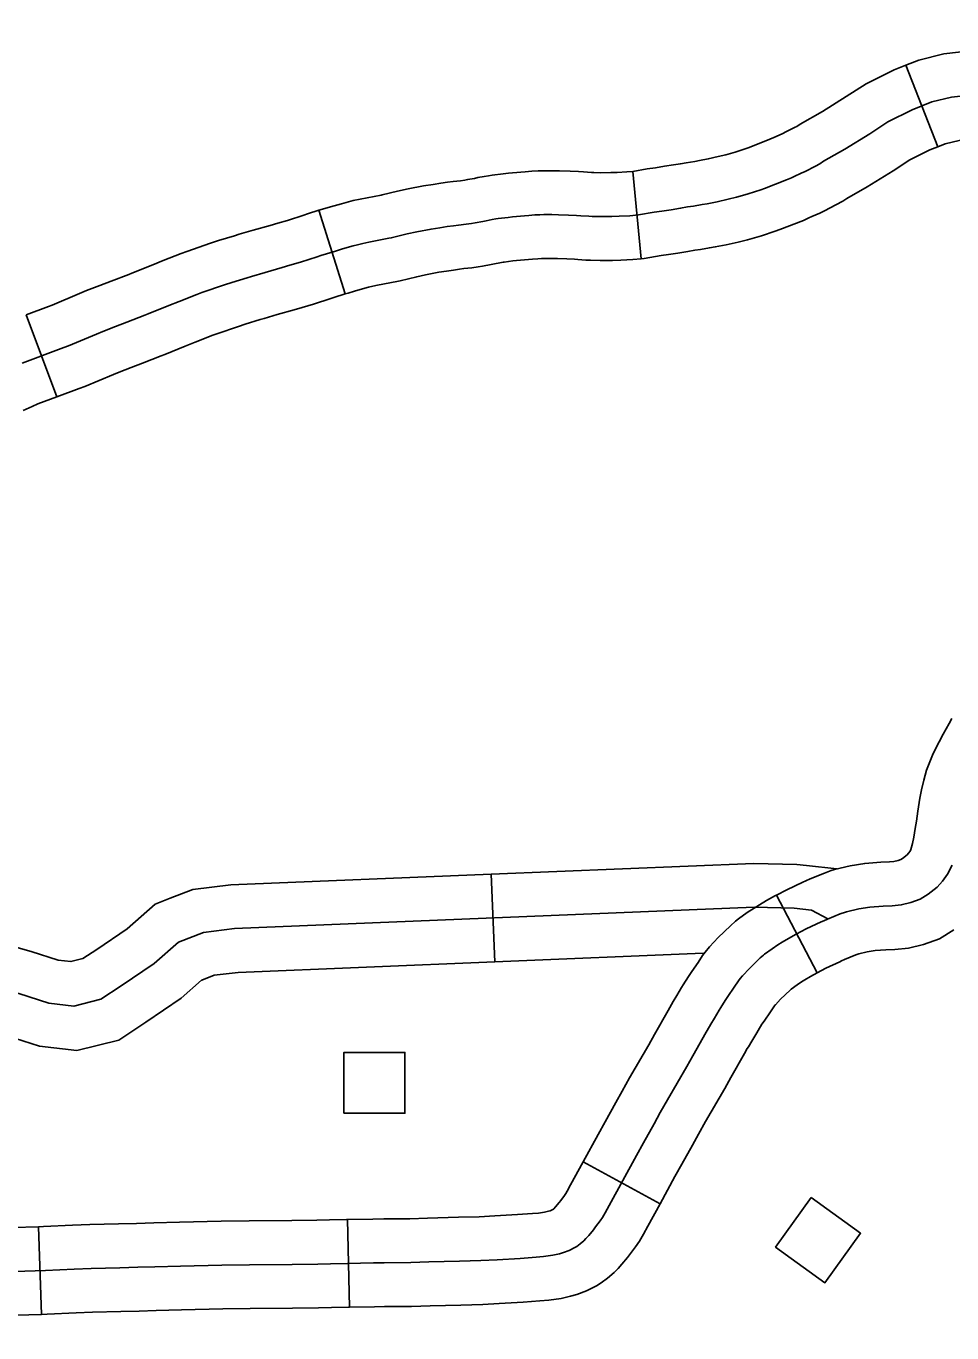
# Model space of a CAD drawing. Extents: x -19 to 366, y -4 to 359.
# Drawn here: x 137.6001 to 137.8999, y 197.1456 to 197.5688 of the extents above; entities that cross this region are included whole.
import ezdxf

# ---------------------------------------------------------------- set-up
doc = ezdxf.new("R2010")
doc.units = 0
for name, color, linetype in [('21', 7, 'Continuous'), ('R_ROW Annot', 7, 'Continuous'), ('Sheet Fence', 7, 'Continuous'), ('T_Indications', 7, 'Continuous')]:
    doc.layers.add(name, color=color, linetype=linetype)

msp = doc.modelspace()

# ---------------------------------------------------------------- linework, layer by layer
at = {"layer": '21'}
for points in [[(137.70297, 197.21673), (137.70297, 197.23645), (137.72274, 197.23645), (137.72274, 197.21673)], [(137.85437, 197.1894), (137.87035, 197.17786), (137.85877, 197.16183), (137.84279, 197.17338)]]:
    msp.add_lwpolyline(points, close=True, dxfattribs=at)
at = {"layer": 'R_ROW Annot'}
for p, q in [((137.88497, 197.55618), (137.89537, 197.52974)), ((137.79651, 197.52175), (137.79924, 197.49348)), ((137.69483, 197.50916), (137.7034, 197.48207)), ((137.60007, 197.47531), (137.60997, 197.44869)), ((137.85623, 197.26221), (137.84307, 197.28739)), ((137.80539, 197.18742), (137.78046, 197.20104)), ((137.70485, 197.15388), (137.70418, 197.18228)), ((137.60507, 197.15159), (137.60403, 197.17998))]:
    msp.add_line(p, q, dxfattribs=at)
for points in [[(137.98946, 197.55727), (137.98267, 197.55725), (137.97534, 197.557), (137.96923, 197.55692), (137.96194, 197.55688), (137.95424, 197.55697), (137.94653, 197.55737), (137.94033, 197.55785), (137.9331, 197.55881), (137.92494, 197.55978), (137.91589, 197.56065), (137.91164, 197.56082), (137.9058, 197.56075), (137.89732, 197.55981), (137.88915, 197.55782), (137.88497, 197.55618)], [(137.88497, 197.55618), (137.8812, 197.5547), (137.87208, 197.55013), (137.8657, 197.54596), (137.85797, 197.5412), (137.85071, 197.53703), (137.84969, 197.53633), (137.84919, 197.53605), (137.84614, 197.53452), (137.84509, 197.53401), (137.84302, 197.53306), (137.84222, 197.53272), (137.84091, 197.53214), (137.8342, 197.52954), (137.83331, 197.52922), (137.82972, 197.52801), (137.82824, 197.52758), (137.82664, 197.52714), (137.82415, 197.52654), (137.82098, 197.52582), (137.81814, 197.52528), (137.81659, 197.52501), (137.81386, 197.52454), (137.812, 197.52425), (137.80969, 197.52385), (137.80687, 197.5234), (137.80386, 197.52296), (137.80123, 197.52255), (137.79651, 197.52175), (137.79651, 197.52175)], [(137.90666, 197.54655), (137.8998, 197.5458), (137.89345, 197.54425), (137.88699, 197.54171), (137.87917, 197.5378), (137.87332, 197.53396), (137.86522, 197.52899), (137.85831, 197.52502), (137.85715, 197.52421), (137.85577, 197.52347), (137.85239, 197.52176), (137.85111, 197.52115), (137.84879, 197.52008), (137.8479, 197.5197), (137.84636, 197.51902), (137.83917, 197.51623), (137.83798, 197.5158), (137.83397, 197.51445), (137.83212, 197.51391), (137.83019, 197.51338), (137.82739, 197.51271), (137.82389, 197.51191), (137.82068, 197.5113), (137.81899, 197.51101), (137.81616, 197.51053), (137.81432, 197.51023), (137.81201, 197.50984), (137.80902, 197.50936), (137.80598, 197.50891), (137.8035, 197.50853), (137.79839, 197.50767), (137.79558, 197.50739), (137.7921, 197.50723), (137.78971, 197.50715), (137.78599, 197.50712), (137.78336, 197.50716), (137.78227, 197.50722), (137.77971, 197.50741), (137.77831, 197.50749), (137.77575, 197.5076), (137.77247, 197.50771), (137.77034, 197.50775), (137.76778, 197.50776), (137.76646, 197.50773), (137.7648, 197.50764), (137.76291, 197.50748), (137.76152, 197.50737)], [(137.89537, 197.52974), (137.89277, 197.52872), (137.88626, 197.52546), (137.88093, 197.52197), (137.87248, 197.51677), (137.86591, 197.513), (137.86461, 197.5121), (137.86236, 197.51088), (137.85864, 197.509), (137.85713, 197.50828), (137.85457, 197.50711), (137.85359, 197.50668), (137.85181, 197.5059), (137.84415, 197.50292), (137.84264, 197.50238), (137.83822, 197.5009), (137.83599, 197.50025), (137.83374, 197.49963), (137.83063, 197.49888), (137.82679, 197.49801), (137.82323, 197.49732), (137.82139, 197.49701), (137.81846, 197.49651), (137.81664, 197.49622), (137.81433, 197.49582), (137.81116, 197.49532), (137.80809, 197.49487), (137.80577, 197.49451), (137.80026, 197.49358), (137.79924, 197.49348)], [(137.98953, 197.52886), (137.98321, 197.52885), (137.97601, 197.52859), (137.96948, 197.52852), (137.96185, 197.52847), (137.95335, 197.52857), (137.94469, 197.52902), (137.93736, 197.52959), (137.92956, 197.53062), (137.92189, 197.53153), (137.91398, 197.5323), (137.91125, 197.5324), (137.90753, 197.53236), (137.90227, 197.53178), (137.89775, 197.53068), (137.89537, 197.52974)], [(137.79651, 197.52175), (137.79457, 197.52157), (137.79152, 197.52143), (137.7894, 197.52135), (137.78605, 197.52132), (137.78389, 197.52136), (137.78321, 197.5214), (137.78063, 197.52159), (137.779, 197.52168), (137.77629, 197.5218), (137.77283, 197.52191), (137.7705, 197.52195), (137.76765, 197.52197), (137.7659, 197.52192), (137.76383, 197.52181), (137.76174, 197.52164), (137.76029, 197.52152), (137.75625, 197.52115), (137.75462, 197.52099), (137.75098, 197.52054), (137.74985, 197.52036), (137.7484, 197.5201), (137.74637, 197.51973), (137.74523, 197.51949), (137.74305, 197.51909), (137.74216, 197.51895), (137.74077, 197.51875), (137.73832, 197.51847), (137.73657, 197.51824), (137.73433, 197.51793), (137.73192, 197.51755), (137.72874, 197.51706), (137.72379, 197.51606), (137.72037, 197.51536), (137.71543, 197.51415), (137.71503, 197.51409), (137.70827, 197.51275), (137.70598, 197.51228), (137.70372, 197.5117), (137.70221, 197.51129), (137.69866, 197.5103), (137.69609, 197.50956), (137.69483, 197.50916)], [(137.69483, 197.50916), (137.69123, 197.50802), (137.68999, 197.50763), (137.68475, 197.5059), (137.68157, 197.50498), (137.67906, 197.50425), (137.67358, 197.50269), (137.66905, 197.50138), (137.66751, 197.50091), (137.66238, 197.49933), (137.6598, 197.49847), (137.65209, 197.49586), (137.65023, 197.49513), (137.64445, 197.49286), (137.64106, 197.49153), (137.63425, 197.48878), (137.63328, 197.48838), (137.62763, 197.48621), (137.62392, 197.48479), (137.61958, 197.48313), (137.6173, 197.48217), (137.60855, 197.47848), (137.60727, 197.47799), (137.60007, 197.47531)], [(137.76152, 197.50737), (137.75757, 197.50701), (137.75618, 197.50687), (137.75295, 197.50647), (137.75219, 197.50635), (137.75095, 197.50613), (137.74909, 197.50578), (137.74793, 197.50555), (137.74548, 197.5051), (137.7443, 197.50491), (137.74258, 197.50466), (137.74006, 197.50437), (137.73848, 197.50416), (137.7364, 197.50387), (137.73409, 197.50352), (137.73124, 197.50307), (137.72662, 197.50214), (137.72347, 197.5015), (137.7183, 197.50023), (137.71759, 197.50011), (137.71107, 197.49882), (137.70916, 197.49843), (137.70735, 197.49797), (137.70599, 197.4976), (137.70254, 197.49664), (137.70021, 197.49596), (137.6955, 197.49447), (137.69435, 197.49411), (137.68895, 197.49232), (137.68552, 197.49134), (137.68299, 197.4906), (137.67749, 197.48903), (137.67308, 197.48776), (137.67167, 197.48733), (137.66672, 197.4858), (137.66433, 197.48501), (137.65694, 197.4825), (137.6554, 197.4819), (137.64964, 197.47964), (137.64631, 197.47834), (137.63962, 197.47563), (137.63855, 197.47519), (137.63272, 197.47294), (137.62899, 197.47152), (137.62487, 197.46994), (137.62281, 197.46908), (137.61383, 197.46529), (137.61226, 197.46469), (137.59879, 197.45968)], [(137.79924, 197.49348), (137.79659, 197.49322), (137.79267, 197.49304), (137.79002, 197.49295), (137.78594, 197.49291), (137.78284, 197.49296), (137.78134, 197.49305), (137.77879, 197.49324), (137.77762, 197.4933), (137.7752, 197.49341), (137.77212, 197.49351), (137.77019, 197.49354), (137.76792, 197.49356), (137.76702, 197.49353), (137.76577, 197.49347), (137.76409, 197.49333), (137.76275, 197.49322), (137.7589, 197.49286), (137.75774, 197.49275), (137.75492, 197.4924), (137.75454, 197.49234), (137.75349, 197.49215), (137.7518, 197.49184), (137.75064, 197.4916), (137.74791, 197.4911), (137.74644, 197.49086), (137.7444, 197.49057), (137.7418, 197.49027), (137.74038, 197.49009), (137.73847, 197.48982), (137.73626, 197.48948), (137.73374, 197.48909), (137.72945, 197.48822), (137.72657, 197.48763), (137.72117, 197.48631), (137.72015, 197.48614), (137.71387, 197.4849), (137.71234, 197.48458), (137.71098, 197.48424), (137.70976, 197.4839), (137.70642, 197.48297), (137.70433, 197.48237), (137.7034, 197.48207)], [(137.7034, 197.48207), (137.69976, 197.48092), (137.6987, 197.48059), (137.69315, 197.47875), (137.68948, 197.47769), (137.68692, 197.47695), (137.6814, 197.47538), (137.67711, 197.47414), (137.67583, 197.47375), (137.67106, 197.47228), (137.66885, 197.47154), (137.6618, 197.46915), (137.66056, 197.46867), (137.65483, 197.46642), (137.65157, 197.46514), (137.64499, 197.46248), (137.64381, 197.46199), (137.6378, 197.45968), (137.63407, 197.45825), (137.63016, 197.45676), (137.62832, 197.45599), (137.61911, 197.4521), (137.61726, 197.4514), (137.60997, 197.44869)], [(137.60997, 197.44869), (137.60391, 197.44643), (137.60198, 197.44566), (137.59909, 197.44436)], [(137.84307, 197.28739), (137.8464, 197.28913), (137.85165, 197.2916), (137.8526, 197.29203), (137.85405, 197.29266), (137.85862, 197.29453), (137.86081, 197.29531), (137.86186, 197.29567), (137.86693, 197.29685), (137.87166, 197.29764), (137.87689, 197.29802), (137.8797, 197.29813), (137.88114, 197.29826), (137.88253, 197.2986), (137.88337, 197.2989), (137.88394, 197.29927), (137.88537, 197.30041), (137.88587, 197.30095), (137.88635, 197.30159), (137.8866, 197.3021), (137.88714, 197.30413), (137.88756, 197.30618), (137.88805, 197.30889), (137.88844, 197.31131), (137.88889, 197.31453), (137.88954, 197.31874), (137.89002, 197.32145), (137.89076, 197.32461), (137.89165, 197.32782), (137.89384, 197.33323), (137.89581, 197.33704), (137.8971, 197.33946), (137.89898, 197.34296), (137.89989, 197.34454)], [(137.80343, 197.21332), (137.80546, 197.21694), (137.80782, 197.22108), (137.81403, 197.23185), (137.81599, 197.23527), (137.82033, 197.24301), (137.82134, 197.24479), (137.82181, 197.2456), (137.82297, 197.24747), (137.82455, 197.25011), (137.82504, 197.25093), (137.82646, 197.25327), (137.82737, 197.25458), (137.82941, 197.2576), (137.83082, 197.25966), (137.8313, 197.26033), (137.83205, 197.26125), (137.8343, 197.26363), (137.83784, 197.26703), (137.83886, 197.26794), (137.83925, 197.26824), (137.84169, 197.27001), (137.84352, 197.27122), (137.84494, 197.2721), (137.84699, 197.27331), (137.8495, 197.27472), (137.85272, 197.2764), (137.8576, 197.2787), (137.85837, 197.27905), (137.85959, 197.27958), (137.86368, 197.28126), (137.86547, 197.28189), (137.86577, 197.282), (137.86972, 197.28292), (137.87335, 197.28352), (137.87768, 197.28384), (137.88059, 197.28395), (137.88349, 197.2842), (137.88664, 197.28499), (137.88964, 197.28605), (137.89222, 197.2877), (137.89509, 197.28999), (137.89681, 197.29186), (137.89852, 197.29414), (137.89997, 197.2971)], [(137.78046, 197.20104), (137.78529, 197.20989), (137.78755, 197.21398), (137.79103, 197.22024), (137.79309, 197.22392), (137.7955, 197.22815), (137.80172, 197.23893), (137.80363, 197.24227), (137.80796, 197.24999), (137.80904, 197.2519), (137.80964, 197.25292), (137.81082, 197.25484), (137.81237, 197.25743), (137.81289, 197.25829), (137.81454, 197.26101), (137.81565, 197.2626), (137.81767, 197.26558), (137.81916, 197.26777), (137.81999, 197.26894), (137.82137, 197.27063), (137.82421, 197.27364), (137.82819, 197.27745), (137.82983, 197.27893), (137.8308, 197.27965), (137.8336, 197.2817), (137.83587, 197.28318), (137.83757, 197.28424), (137.8399, 197.28562), (137.84275, 197.28722), (137.84307, 197.28739)], [(137.85623, 197.26221), (137.85904, 197.26368), (137.86356, 197.26581), (137.86415, 197.26607), (137.86513, 197.2665), (137.86875, 197.26799), (137.86973, 197.26833), (137.87251, 197.26898), (137.87504, 197.2694), (137.87847, 197.26966), (137.88147, 197.26977), (137.88584, 197.27015), (137.89075, 197.27137), (137.89592, 197.27321), (137.9005, 197.27613)], [(137.80539, 197.18742), (137.81021, 197.19624), (137.8124, 197.20022), (137.81584, 197.2064), (137.81783, 197.20995), (137.82014, 197.21402), (137.82635, 197.22478), (137.82835, 197.22827), (137.8327, 197.23603), (137.83364, 197.23768), (137.83399, 197.23828), (137.83511, 197.24011), (137.83672, 197.24279), (137.83719, 197.24357), (137.83838, 197.24553), (137.83909, 197.24656), (137.84116, 197.24961), (137.84248, 197.25154), (137.8426, 197.25171), (137.84273, 197.25187), (137.84439, 197.25363), (137.8475, 197.25661), (137.84786, 197.25694), (137.84977, 197.25833), (137.85118, 197.25925), (137.85231, 197.25996), (137.85407, 197.261), (137.85626, 197.26222), (137.85622, 197.2622)], [(137.59631, 197.16549), (137.60629, 197.16585), (137.61563, 197.16627), (137.62112, 197.16649), (137.6304, 197.16668), (137.63627, 197.16687), (137.64178, 197.16702), (137.65004, 197.16721), (137.66348, 197.16756), (137.67246, 197.16768), (137.68621, 197.16776), (137.6945, 197.16788), (137.69864, 197.16797), (137.70416, 197.16807), (137.71261, 197.16827), (137.71602, 197.16832), (137.72464, 197.16836), (137.73053, 197.16856), (137.74047, 197.16882), (137.74738, 197.16903), (137.75258, 197.16928), (137.76012, 197.1697), (137.76527, 197.17008), (137.76768, 197.1703), (137.77065, 197.17072), (137.77279, 197.17123), (137.77411, 197.1716), (137.77589, 197.17225), (137.77783, 197.17324), (137.77838, 197.17358), (137.77952, 197.17439), (137.78067, 197.17541), (137.78136, 197.17613), (137.78228, 197.17715), (137.78377, 197.17894), (137.78452, 197.1799), (137.78593, 197.18183), (137.78677, 197.18301), (137.78765, 197.18449), (137.7889, 197.18686), (137.79775, 197.20307), (137.79997, 197.2071), (137.80343, 197.21332)], [(137.70418, 197.18228), (137.71234, 197.18247), (137.71588, 197.18252), (137.72437, 197.18256), (137.7301, 197.18275), (137.74007, 197.18302), (137.74682, 197.18322), (137.75184, 197.18347), (137.75921, 197.18388), (137.7641, 197.18423), (137.76604, 197.18441), (137.768, 197.18469), (137.7692, 197.18498), (137.76975, 197.18513), (137.77023, 197.18531), (137.77068, 197.18554), (137.77082, 197.18566), (137.77095, 197.1858), (137.77154, 197.18644), (137.7727, 197.18784), (137.77319, 197.18847), (137.77441, 197.19014), (137.77485, 197.19076), (137.77526, 197.19144), (137.77639, 197.19359), (137.78046, 197.20104)], [(137.70485, 197.15388), (137.71287, 197.15407), (137.71615, 197.15411), (137.72491, 197.15416), (137.73095, 197.15436), (137.74087, 197.15462), (137.74794, 197.15483), (137.75332, 197.1551), (137.76103, 197.15552), (137.76645, 197.15592), (137.76933, 197.15619), (137.77331, 197.15675), (137.77639, 197.15749), (137.77847, 197.15807), (137.78155, 197.15919), (137.7848, 197.16085), (137.78627, 197.16176), (137.78837, 197.16326), (137.79052, 197.16516), (137.79178, 197.16647), (137.79302, 197.16785), (137.79483, 197.17003), (137.79585, 197.17134), (137.79745, 197.17351), (137.79869, 197.17526), (137.80004, 197.17754), (137.80141, 197.18013), (137.80539, 197.18742)], [(137.60403, 197.17998), (137.60571, 197.18004), (137.61503, 197.18046), (137.62069, 197.18069), (137.63002, 197.18088), (137.63584, 197.18107), (137.64142, 197.18122), (137.64969, 197.18141), (137.66321, 197.18176), (137.67232, 197.18188), (137.68607, 197.18196), (137.69424, 197.18208), (137.69836, 197.18217), (137.70386, 197.18227), (137.70418, 197.18228)], [(137.50441, 197.17854), (137.50684, 197.17857), (137.51788, 197.17859), (137.52862, 197.17866), (137.53585, 197.17864), (137.54198, 197.17869), (137.54906, 197.17872), (137.55336, 197.17886), (137.55751, 197.17878), (137.56179, 197.17871), (137.57051, 197.17875), (137.57578, 197.17886), (137.58236, 197.1791), (137.58606, 197.17924), (137.59573, 197.17968), (137.60403, 197.17998)], [(137.60507, 197.15159), (137.60687, 197.15166), (137.61623, 197.15208), (137.62155, 197.15229), (137.63078, 197.15248), (137.63669, 197.15267), (137.64214, 197.15282), (137.65039, 197.15301), (137.66376, 197.15336), (137.67259, 197.15347), (137.68636, 197.15355), (137.69476, 197.15368), (137.69893, 197.15377), (137.70446, 197.15387), (137.70485, 197.15388)], [(137.50474, 197.15013), (137.50703, 197.15016), (137.518, 197.15018), (137.52868, 197.15025), (137.53594, 197.15023), (137.54216, 197.15028), (137.54958, 197.15031), (137.55356, 197.15045), (137.557, 197.15038), (137.56162, 197.1503), (137.57086, 197.15035), (137.57657, 197.15046), (137.58343, 197.15071), (137.58726, 197.15086), (137.59689, 197.15129), (137.60507, 197.15159)]]:
    msp.add_lwpolyline(points, dxfattribs=at)
at = {"layer": 'Sheet Fence'}
for points in [[(139.44064, 1.53154), (139.25106, 10.14733), (139.06082, 18.76327), (138.86992, 27.37935), (138.67836, 35.99557), (138.48613, 44.61194), (138.29325, 53.22845), (138.09971, 61.84511), (137.9055, 70.46191), (137.71065, 79.07885), (137.51513, 87.69595), (137.31896, 96.31318), (137.12214, 104.93057), (136.92466, 113.54809), (136.72653, 122.16577), (136.52775, 130.78359), (136.32832, 139.40156), (136.12824, 148.01968), (135.9275, 156.63794), (135.72612, 165.25636), (135.5241, 173.87492), (135.32143, 182.49362), (135.11811, 191.11248), (134.91415, 199.73149), (134.70954, 208.35064), (134.50429, 216.96995), (134.2984, 225.5894), (134.09187, 234.209), (133.8847, 242.82876), (133.6769, 251.44866), (133.46845, 260.06872), (133.25937, 268.68892), (133.04965, 277.30928), (132.8393, 285.92978), (132.62831, 294.55044), (132.41669, 303.17125), (132.20444, 311.79221), (131.99156, 320.41333), (131.77805, 329.0346), (131.56391, 337.65601), (131.34914, 346.27759)], [(0, 189.51617), (7.11214, 189.52059), (14.22427, 189.53386), (21.33637, 189.55597), (28.44845, 189.58693), (35.56048, 189.62672), (42.67245, 189.67537), (49.78436, 189.73285), (56.89619, 189.79918), (64.00793, 189.87436), (71.11958, 189.95838), (78.23111, 190.05124), (85.34253, 190.15294), (92.45381, 190.26349), (99.56495, 190.38288), (106.67593, 190.51112), (113.78675, 190.6482), (120.89739, 190.79412), (128.00785, 190.94888), (135.11811, 191.11248), (142.22816, 191.28493), (149.33799, 191.46621), (156.44759, 191.65634), (163.55694, 191.85531), (170.66605, 192.06312), (177.77489, 192.27977), (184.88345, 192.50526), (191.99173, 192.73959), (199.09971, 192.98276), (206.20739, 193.23477), (213.31474, 193.49561), (220.42177, 193.7653), (227.52845, 194.04382), (234.63479, 194.33118), (241.74076, 194.62738), (248.84635, 194.93241), (255.95157, 195.24628), (263.05638, 195.56898), (270.16079, 195.90052), (277.26478, 196.24089), (284.36834, 196.5901), (291.47147, 196.94814), (298.57414, 197.31501), (305.67635, 197.69072), (312.77809, 198.07525), (319.87934, 198.46862), (326.9801, 198.87082), (334.08035, 199.28185), (341.18009, 199.7017)]]:
    msp.add_spline(points, degree=3, dxfattribs=at)
at = {"layer": 'T_Indications'}
msp.add_line((137.75189, 197.26576), (137.75072, 197.29415), dxfattribs=at)
for points in [[(137.75072, 197.29415), (137.83579, 197.29763), (137.84972, 197.29729), (137.85279, 197.29695)], [(137.85279, 197.29695), (137.86266, 197.29586)], [(137.64676, 197.28634), (137.65405, 197.28915), (137.6664, 197.29069), (137.75072, 197.29415)], [(137.55427, 197.26036), (137.56464, 197.26739), (137.57399, 197.27232), (137.58248, 197.27285), (137.58831, 197.27285), (137.60175, 197.26911), (137.61041, 197.26632), (137.61459, 197.26584), (137.61847, 197.26681), (137.62297, 197.26981), (137.63284, 197.27649), (137.64191, 197.28447), (137.64676, 197.28634)], [(137.56224, 197.24861), (137.57196, 197.25519), (137.57791, 197.25833), (137.58293, 197.25864), (137.58638, 197.25864), (137.59766, 197.25551), (137.60738, 197.25237), (137.61553, 197.25143), (137.62431, 197.25363), (137.63089, 197.25802), (137.64155, 197.26523), (137.64939, 197.27213), (137.65754, 197.27527), (137.66757, 197.27652), (137.83591, 197.28342), (137.84877, 197.28311), (137.85441, 197.28248), (137.85974, 197.27965)], [(137.75189, 197.26576), (137.81939, 197.26853)], [(137.65696, 197.25983), (137.66102, 197.26139), (137.66874, 197.26235), (137.75189, 197.26576)], [(137.57021, 197.23685), (137.57927, 197.24299), (137.58184, 197.24434), (137.58337, 197.24444), (137.58444, 197.24444), (137.59358, 197.2419), (137.60435, 197.23842), (137.61647, 197.23702), (137.63014, 197.24044), (137.63881, 197.24623), (137.65026, 197.25397), (137.65686, 197.25979), (137.65696, 197.25983)]]:
    msp.add_lwpolyline(points, dxfattribs=at)

doc.saveas('drawing.dxf')
